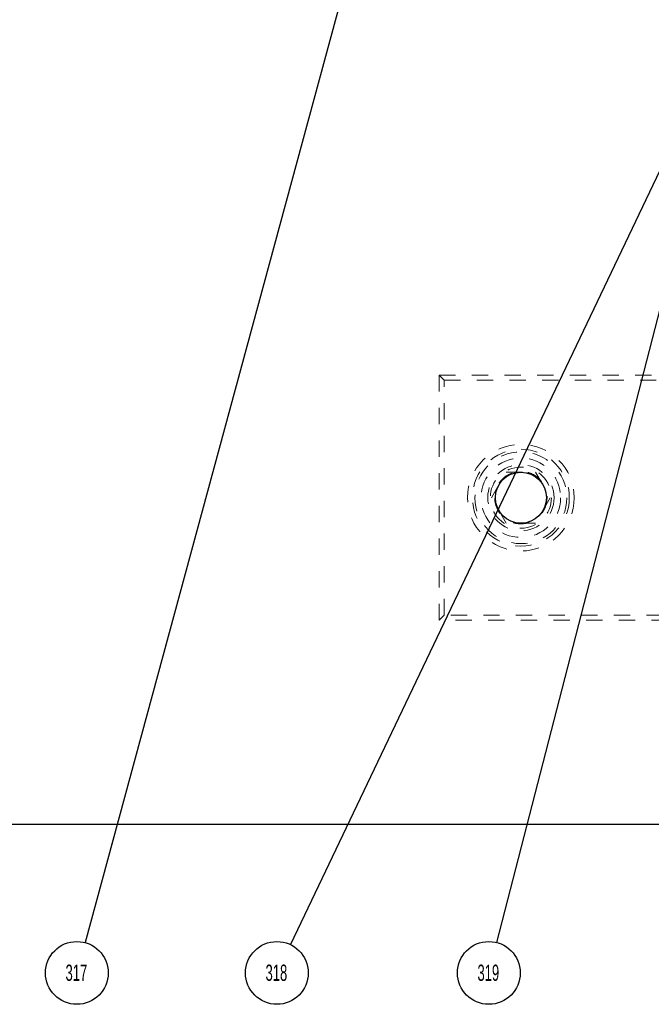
# Model space of a CAD drawing. Header units: inches. Extents: x 220 to 877, y 4 to 174.
# Tile 538 of 656: x 562.9 to 566.77, y 148.82 to 154.85. Entities that reach past the tile are written whole.
import ezdxf

# ---------------------------------------------------------------- set-up
doc = ezdxf.new("R2010")
doc.units = ezdxf.units.IN
doc.header["$LTSCALE"] = 0.5
doc.header["$MEASUREMENT"] = 0
doc.linetypes.add('HIDDEN', pattern=[0.225, 0.15, -0.075])
for name, color, linetype in [('DST-M-S', 53, 'Continuous'), ('SID-M-S', 105, 'Continuous'), ('SVF-M-S', 8, 'Continuous')]:
    doc.layers.add(name, color=color, linetype=linetype)
doc.styles.add('SLDTEXTSTYLE0', font='TXT', dxfattribs={"width": 0.595745})

msp = doc.modelspace()

# ---------------------------------------------------------------- linework, layer by layer
at = {"layer": 'DST-M-S', "linetype": 'HIDDEN', "lineweight": 18}
for p, q in [((565.47261, 152.67488), (569.47261, 152.67488)), ((565.47261, 151.17488), (565.47261, 152.67488)), ((565.50261, 152.64488), (565.47261, 152.67488)), ((565.50261, 152.64488), (569.44261, 152.64488)), ((565.50261, 151.20488), (565.50261, 152.64488)), ((565.50261, 151.20488), (565.47261, 151.17488)), ((569.47261, 151.17488), (565.47261, 151.17488)), ((569.44261, 151.20488), (565.50261, 151.20488))]:
    msp.add_line(p, q, dxfattribs=at)
at = {"layer": 'DST-M-S', "linetype": 'Continuous', "lineweight": 25}
msp.add_line((541.97261, 149.92488), (575.47261, 149.92488), dxfattribs=at)
at = {"layer": 'DST-M-S', "linetype": 'HIDDEN', "lineweight": 18}
for radius in [0.3269, 0.2969, 0.203]:
    msp.add_circle((565.97261, 151.92488), radius, dxfattribs=at)
at = {"layer": 'DST-M-S', "linetype": 'Continuous', "lineweight": 25}
msp.add_circle((565.97261, 151.92488), 0.15625, dxfattribs=at)
at = {"layer": 'SID-M-S'}
for p, q in [((565.72612, 158.13161), (563.30208, 149.19792)), ((567.23045, 154.78408), (564.56028, 149.18589)), ((567.25873, 154.7738), (565.82407, 149.19856))]:
    msp.add_line(p, q, dxfattribs=at)
for centre in [(563.2517, 149.01226), (564.47746, 149.01226), (565.77613, 149.01226)]:
    msp.add_circle(centre, 0.19237, dxfattribs=at)
at = {"layer": 'SVF-M-S', "linetype": 'HIDDEN', "lineweight": 18}
for p, q in [((565.79247, 151.92488), (565.88254, 152.08088)), ((565.88254, 152.08088), (566.06267, 152.08088)), ((566.06267, 152.08088), (566.15274, 151.92488)), ((565.88254, 151.76888), (565.79247, 151.92488)), ((566.15274, 151.92488), (566.06267, 151.76888)), ((566.06267, 151.76888), (565.88254, 151.76888))]:
    msp.add_line(p, q, dxfattribs=at)
for radius in [0.28125, 0.24375, 0.1875, 0.16072, 0.16045, 0.15993]:
    msp.add_circle((565.97261, 151.92488), radius, dxfattribs=at)

# ---------------------------------------------------------------- texts
at = {"layer": 'SID-M-S', "char_height": 0.1, "attachment_point": 2, "style": 'SLDTEXTSTYLE0'}
for s, insert in [('317', (563.24868, 149.06336)), ('318', (564.47444, 149.06336)), ('319', (565.77311, 149.06336))]:
    msp.add_mtext(s, dxfattribs=dict(at, insert=insert))

doc.saveas('drawing.dxf')
